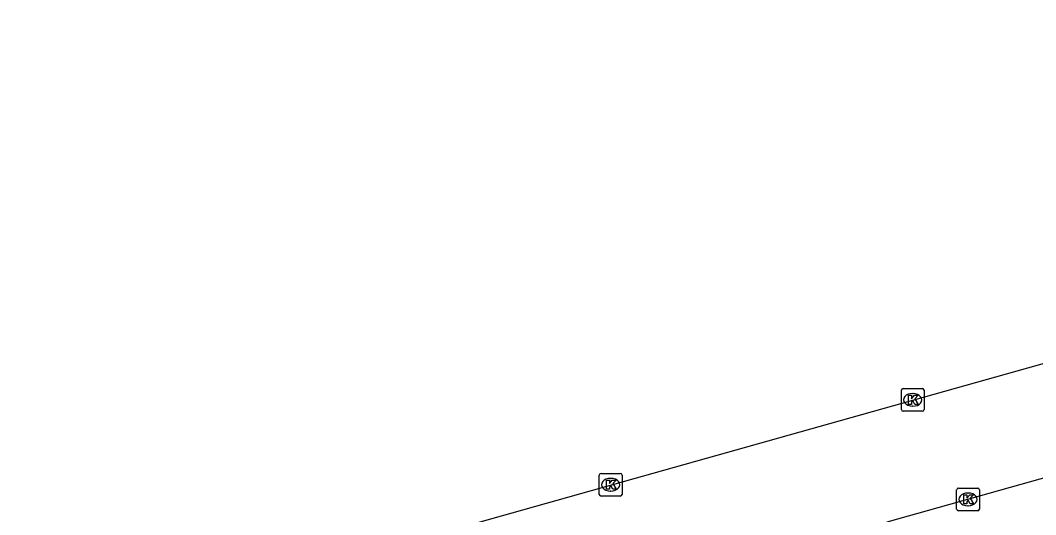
# Model space of a CAD drawing. Extents: x 159689 to 160786, y 387323 to 388339.
# Drawn here: x 159923.73 to 159968.51, y 388244.36 to 388266.16 of the extents above; entities that cross this region are included whole.
import ezdxf

# ---------------------------------------------------------------- set-up
doc = ezdxf.new("R2010")
doc.units = 0
for name, color, linetype in [('IMGEO_Kolk', 7, 'Continuous'), ('IMGEO_Parkeervlak_open', 7, 'Continuous'), ('IMGEO_Rijbaan_regionaal_gesloten', 7, 'Continuous')]:
    doc.layers.add(name, color=color, linetype=linetype)

msp = doc.modelspace()

# ---------------------------------------------------------------- linework, layer by layer
at = {"layer": 'IMGEO_Kolk'}
for p, q in [((159962.664, 388249.922), (159963.516, 388249.922)), ((159962.589, 388248.996), (159962.589, 388249.848)), ((159963.077, 388249.702), (159963.102, 388249.702)), ((159963.59, 388249.848), (159963.59, 388248.996)), ((159963.1, 388249.142), (159963.075, 388249.142)), ((159963.516, 388248.922), (159962.664, 388248.922)), ((159949.266, 388245.25), (159949.266, 388246.102)), ((159949.341, 388246.176), (159950.193, 388246.176)), ((159949.754, 388245.956), (159949.779, 388245.956)), ((159950.267, 388246.102), (159950.267, 388245.25)), ((159949.777, 388245.396), (159949.752, 388245.396)), ((159965.028, 388244.606), (159965.028, 388245.458)), ((159965.103, 388245.532), (159965.955, 388245.532)), ((159966.029, 388245.458), (159966.029, 388244.606)), ((159950.193, 388245.176), (159949.341, 388245.176)), ((159965.516, 388245.312), (159965.541, 388245.312)), ((159965.955, 388244.532), (159965.103, 388244.532)), ((159965.539, 388244.752), (159965.514, 388244.752))]:
    msp.add_line(p, q, dxfattribs=at)
for points in [[(159962.664, 388249.922), (159963.516, 388249.922)], [(159962.589, 388248.996), (159962.589, 388249.848)], [(159962.91, 388249.622), (159963.033, 388249.622), (159963.033, 388249.471), (159963.163, 388249.622), (159963.327, 388249.622), (159963.181, 388249.471), (159963.334, 388249.222), (159963.182, 388249.222), (159963.097, 388249.386), (159963.033, 388249.319), (159963.033, 388249.222), (159962.91, 388249.222), (159962.91, 388249.622)], [(159963.59, 388249.848), (159963.59, 388248.996)], [(159963.516, 388248.922), (159962.664, 388248.922)], [(159949.266, 388245.25), (159949.266, 388246.102)], [(159949.341, 388246.176), (159950.193, 388246.176)], [(159949.587, 388245.876), (159949.71, 388245.876), (159949.71, 388245.725), (159949.84, 388245.876), (159950.004, 388245.876), (159949.858, 388245.725), (159950.011, 388245.476), (159949.859, 388245.476), (159949.774, 388245.64), (159949.71, 388245.573), (159949.71, 388245.476), (159949.587, 388245.476), (159949.587, 388245.876)], [(159950.267, 388246.102), (159950.267, 388245.25)], [(159965.028, 388244.606), (159965.028, 388245.458)], [(159965.103, 388245.532), (159965.955, 388245.532)], [(159966.029, 388245.458), (159966.029, 388244.606)], [(159950.193, 388245.176), (159949.341, 388245.176)], [(159965.349, 388245.232), (159965.472, 388245.232), (159965.472, 388245.081), (159965.602, 388245.232), (159965.766, 388245.232), (159965.62, 388245.081), (159965.773, 388244.832), (159965.621, 388244.832), (159965.536, 388244.996), (159965.472, 388244.929), (159965.472, 388244.832), (159965.349, 388244.832), (159965.349, 388245.232)], [(159965.955, 388244.532), (159965.103, 388244.532)]]:
    msp.add_lwpolyline(points, dxfattribs=at)
for centre, start, end in [((159962.666, 388249.846), 91.552, 178.448), ((159962.666, 388249.846), 91.552, 178.448), ((159963.514, 388249.846), 1.552, 88.448), ((159963.514, 388249.846), 1.552, 88.448), ((159962.666, 388248.998), 181.552, 268.448), ((159962.666, 388248.998), 181.552, 268.448), ((159963.514, 388248.998), 271.552, 358.448), ((159963.514, 388248.998), 271.552, 358.448), ((159949.343, 388246.1), 91.552, 178.448), ((159949.343, 388246.1), 91.552, 178.448), ((159950.191, 388246.1), 1.552, 88.448), ((159950.191, 388246.1), 1.552, 88.448), ((159965.105, 388245.456), 91.552, 178.448), ((159965.105, 388245.456), 91.552, 178.448), ((159965.953, 388245.456), 1.552, 88.448), ((159965.953, 388245.456), 1.552, 88.448), ((159949.343, 388245.252), 181.552, 268.448), ((159949.343, 388245.252), 181.552, 268.448), ((159950.191, 388245.252), 271.552, 358.448), ((159950.191, 388245.252), 271.552, 358.448), ((159965.105, 388244.608), 181.552, 268.448), ((159965.105, 388244.608), 181.552, 268.448), ((159965.953, 388244.608), 271.552, 358.448), ((159965.953, 388244.608), 271.552, 358.448)]:
    msp.add_arc(centre, 0.0765, start, end, dxfattribs=at)
for centre, major_axis, ratio, start_param, end_param in [((159963.076, 388249.422), (-0.387, 0.002), 0.722429, 4.712389, 7.853982), ((159963.101, 388249.422), (-0.39, 0.002), 0.717154, 1.570796, 4.712389), ((159949.753, 388245.676), (-0.387, 0.002), 0.722429, 4.712389, 7.853982), ((159949.778, 388245.676), (-0.39, 0.002), 0.717154, 1.570796, 4.712389), ((159965.515, 388245.032), (-0.387, 0.002), 0.722429, 4.712389, 7.853982), ((159965.54, 388245.032), (-0.39, 0.002), 0.717154, 1.570796, 4.712389)]:
    msp.add_ellipse(centre, major_axis=major_axis, ratio=ratio, start_param=start_param, end_param=end_param, dxfattribs=at)
at = {"layer": 'IMGEO_Parkeervlak_open'}
msp.add_lwpolyline([(159961.96, 388244.034), (159983.15, 388250), (159985.278, 388250.601), (159993.494, 388252.918)], dxfattribs=at)
at = {"layer": 'IMGEO_Rijbaan_regionaal_gesloten'}
msp.add_lwpolyline([(159919.6, 388237.172), (159948.924, 388245.417), (160022.709, 388266.163)], dxfattribs=at)

doc.saveas('drawing.dxf')
